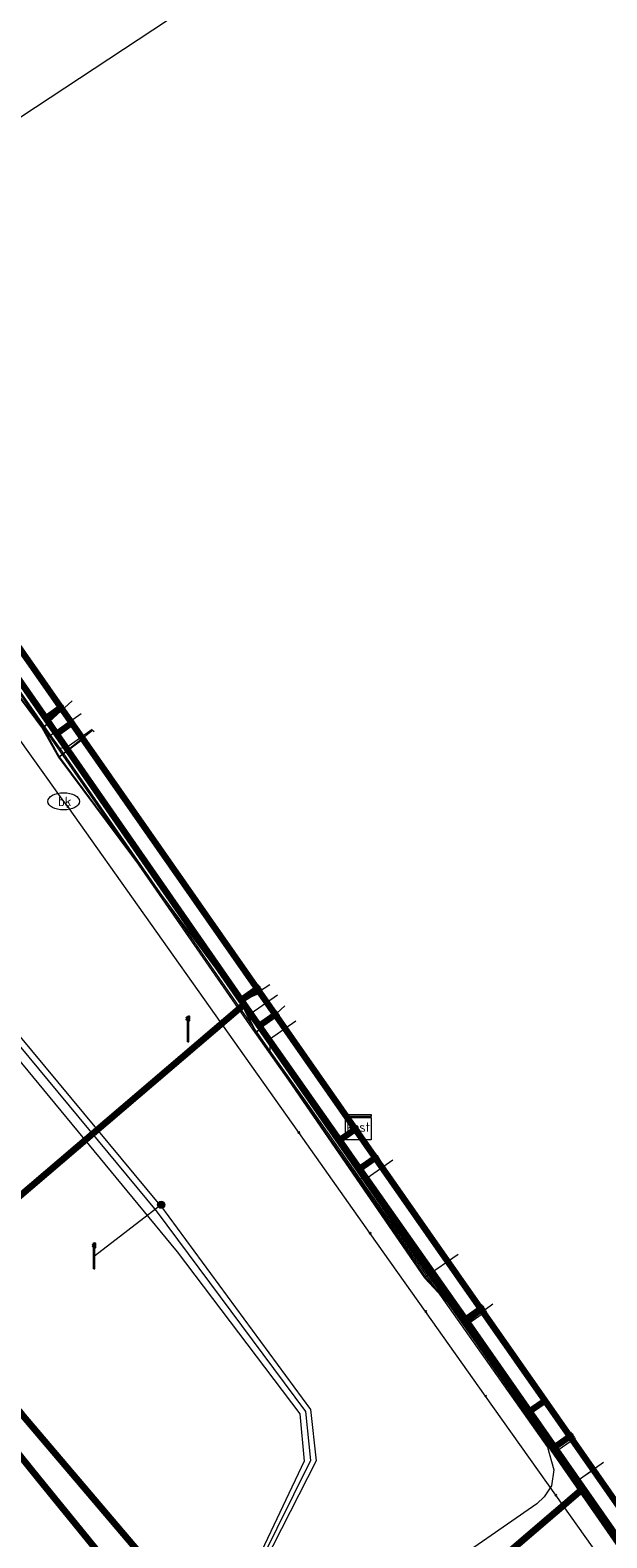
# Model space of a CAD drawing. Extents: x 152558 to 154479, y 462974 to 463683.
# Tile 390 of 638: x 154345 to 154363, y 463148 to 463195. Entities that reach past the tile are written whole.
import ezdxf
from ezdxf.enums import TextEntityAlignment as Align
from ezdxf.lldxf.tags import DXFTag

# ---------------------------------------------------------------- set-up
doc = ezdxf.new("R2010")
doc.units = 0
doc.header["$LTSCALE"] = 0.2
doc.layers.get('0').update_dxf_attribs({"linetype": 'CONTINUOUS'})
for name, color, linetype, lineweight in [('B-RO-KL-DATA_COAXIAAL_17_ZIGGO BV-G', 90, 'KL-DATA-N', 18), ('B-RO-KL-DATA_COAXIAAL_7_ZIGGO BV-G', 90, 'KL-DATA-N', 18), ('B-RO-KL-DATA_DUCT_ZIGGO BV-G', 90, 'CONTINUOUS', 100), ('B-RO-KL-DATA_HULPSTUK_KPN BV-S', 90, 'CONTINUOUS', 25), ('B-RO-KL-DATA_HULPSTUK_ZIGGO BV-S', 90, 'CONTINUOUS', 25), ('B-RO-KL-DATA_KABELBED_KPN BV-G', 90, 'CONTINUOUS', 100), ('B-RO-KL-DATA_KABELBED_ZIGGO BV-G', 90, 'CONTINUOUS', 100), ('B-RO-KL-DATA_REGGEFIBER OPERATOR BV-G', 90, 'KL-DATA-N', 18), ('B-RO-KL-ET_LS_230 V_GEMEENTE AMERSFOORT-G', 190, 'KL-LS-N', 18), ('B-RO-KL-ET_LS_400 V_STEDIN NETBEHEER BV-G', 190, 'KL-LS-N', 18), ('B-RO-KL-ET_LS_GEMEENTE AMERSFOORT-S', 190, 'CONTINUOUS', 25), ('B-RO-KL-ET_LS_HULPSTUK_GEMEENTE AMERSFOORT-S', 190, 'CONTINUOUS', 25), ('B-RO-KL-ET_MS_10 KV_STEDIN NETBEHEER BV-G', 130, 'KL-MS-N', 18), ('B-RO-KL-WATER_50_VITENS-G', 170, 'KL-WATER-N', 18), ('B-RO-KL-WATER_63_VITENS-G', 170, 'KL-WATER-N', 18), ('B-RO-KL-WATER_HULPSTUK_VITENS-S', 170, 'CONTINUOUS', 25), ('B-RO-KL-WATER_VITENS-S', 170, 'CONTINUOUS', 25)]:
    doc.layers.add(name, color=color, linetype=linetype, lineweight=lineweight)
doc.styles.add('NLCS-ISO', font='NLCS-ISO.ttf')
tags = doc.linetypes.add('KL-DATA-N', pattern='A,4,-1,[101,NLCS.SHX,S=0.5,R=0,X=0,Y=0],-1,4,-1,["D",Standard,S=1,R=0,X=-0.25,Y=-0.5],-1.5', length=12.5).pattern_tags.tags
tags[18] = DXFTag(74, 10)
tags = doc.linetypes.add('KL-LS-N', pattern='A,4,-1,[103,NLCS.SHX,S=0.75,R=0,X=0,Y=0],-1,4,-1,["L",Standard,S=1,R=0,X=0,Y=-0.5],-2', length=13).pattern_tags.tags
tags[18] = DXFTag(74, 10)
tags = doc.linetypes.add('KL-MS-N', pattern='A,4,-1,[103,NLCS.SHX,S=0.75,R=0,X=0,Y=0],-1,4,-1,["M",Standard,S=1,R=0,X=0,Y=-0.5],-2', length=13).pattern_tags.tags
tags[18] = DXFTag(74, 10)
doc.linetypes.add('KL-WATER-N', pattern='A,7,-0.5,[168,NLCS.SHX,S=0.75,R=0,X=0.75,Y=0],-2', length=9.5)

# ---------------------------------------------------------------- blocks, each defined once
blk = doc.blocks.new('SKL-WTB_HULP_KAST-SO')
at = {"color": 0, "linetype": 'ByBlock', "lineweight": 18}
for points in [[(-2, 2), (2, 2), (2, 1.68), (-2, 1.68)], [(-2, 1.52), (2, 1.52), (2, -2), (-2, -2)]]:
    blk.add_lwpolyline(points, close=True, dxfattribs=at)
at = {"color": 0, "linetype": 'ByBlock', "lineweight": 18, "style": 'NLCS-ISO'}
blk.add_text('kast', height=1.5, dxfattribs=at).set_placement((0, 0), align=Align.MIDDLE_CENTER)
at = {"color": 0, "linetype": 'ByBlock', "lineweight": 18, "style": 'NLCS-ISO', "flags": 1}
for tag, p in [('TYPE', (2.5, 0)), ('OMSCHRIJVING', (2.5, -3)), ('LABEL', (2.5, -1.5))]:
    blk.add_attdef(tag, p, '', height=1, dxfattribs=at)
blk = doc.blocks.new('SKL-WATER_BRANDKRAAN_BRANDPUT-SO')
at = {"color": 0, "linetype": 'ByBlock', "lineweight": 18}
blk.add_ellipse((0, 0), major_axis=(2.5, 0), ratio=0.54, dxfattribs=at)
at = {"color": 0, "linetype": 'ByBlock', "lineweight": 18, "style": 'NLCS-ISO'}
blk.add_text('bk', height=1.5, dxfattribs=at).set_placement((0.16, 0), align=Align.MIDDLE_CENTER)
blk = doc.blocks.new('SKL-WTB_HULP_OVERIG-SO')
at = {"color": 0, "linetype": 'ByBlock', "lineweight": 18}
for points in [[(-0.14, 0.14), (0.14, -0.14)], [(0.14, 0.14), (-0.14, -0.14)]]:
    blk.add_lwpolyline(points, dxfattribs=at)
at = {"color": 0, "linetype": 'ByBlock', "lineweight": 18, "style": 'NLCS-ISO', "flags": 1}
for tag, p in [('TYPE', (1.5, 0)), ('OMSCHRIJVING', (1.5, -3)), ('LABEL', (1.5, -1.5))]:
    blk.add_attdef(tag, p, '', height=1, dxfattribs=at)
blk = doc.blocks.new('SKL-WTB_HULP_MOF-SO')
at = {"linetype": 'ByBlock', "lineweight": 18}
h = blk.add_hatch(color=0, dxfattribs=at)
h.dxf.hatch_style = 1
h.paths.add_polyline_path([(-0.5625, 0, 1), (0.5625, 0, 1)])
at = {"color": 0, "linetype": 'ByBlock', "lineweight": 18}
blk.add_circle((0, 0), 0.5625, dxfattribs=at)
at = {"color": 0, "linetype": 'ByBlock', "lineweight": 18, "style": 'NLCS-ISO', "flags": 1}
for tag, p in [('TYPE', (1.5, 0)), ('OMSCHRIJVING', (1.5, -3)), ('LABEL', (1.5, -1.5))]:
    blk.add_attdef(tag, p, '', height=1, dxfattribs=at)
blk = doc.blocks.new('SKL-ET_LS_MAST-SO')
for p, q in [((-0.05, 2.07), (0.05, 2.07)), ((-0.05, -2), (0.05, -2))]:
    blk.add_line(p, q)
for points in [[(-0.18, 1.76), (-0.22, 1.76), (-0.22, 1.84), (-0.18, 1.84), (-0.18, 1.79)], [(-0.18, 1.49), (-0.22, 1.49), (-0.22, 1.57), (-0.18, 1.57), (-0.18, 1.52)], [(-0.18, 1.79), (-0.05, 1.79)], [(-0.18, 1.76), (-0.05, 1.76)], [(-0.18, 1.52), (-0.05, 1.52)], [(-0.18, 1.49), (-0.05, 1.49)], [(-0.05, -2), (-0.05, 2.07)], [(0.05, -2), (0.05, 2.07)], [(0.18, 1.92), (0.05, 1.92)], [(0.18, 1.89), (0.05, 1.89)], [(0.18, 1.66), (0.05, 1.66)], [(0.18, 1.63), (0.05, 1.63)], [(0.18, 1.39), (0.05, 1.39)], [(0.18, 1.36), (0.05, 1.36)], [(0.18, 1.89), (0.22, 1.89), (0.22, 1.97), (0.18, 1.97), (0.18, 1.92)], [(0.18, 1.63), (0.22, 1.63), (0.22, 1.71), (0.18, 1.71), (0.18, 1.66)], [(0.18, 1.36), (0.22, 1.36), (0.22, 1.44), (0.18, 1.44), (0.18, 1.39)]]:
    blk.add_lwpolyline(points)

msp = doc.modelspace()

# ---------------------------------------------------------------- linework, layer by layer
at = {"layer": 'B-RO-KL-DATA_COAXIAAL_17_ZIGGO BV-G', "flags": 128}
msp.add_lwpolyline([(154366.064, 463216.872), (154360.148, 463219.648), (154355.514, 463221.994), (154354.429, 463222.154), (154353.945, 463222.045), (154353.584, 463221.759), (154353.251, 463220.904), (154351.124, 463215.925), (154348.87, 463210.886), (154346.788, 463205.688), (154344.695, 463200.726), (154344.528, 463200.346), (154342.248, 463195.121), (154339.793, 463188.889), (154338.326, 463185.167), (154338.527, 463185.757), (154338.241, 463184.918), (154338.498, 463184.116), (154345.673, 463173.823), (154346.009, 463173.326), (154348.905, 463169.128), (154351.82, 463164.944), (154352.395, 463164.127), (154354.927, 463160.528), (154355.519, 463160.943)], dxfattribs=at)
at = {"layer": 'B-RO-KL-DATA_COAXIAAL_7_ZIGGO BV-G', "flags": 128}
for points in [[(154366.064, 463216.872), (154360.148, 463219.648), (154355.514, 463221.994), (154354.429, 463222.154), (154353.945, 463222.045), (154353.584, 463221.759), (154353.251, 463220.904), (154351.124, 463215.925), (154348.87, 463210.886), (154346.788, 463205.688), (154344.695, 463200.726), (154344.528, 463200.346), (154342.248, 463195.121), (154339.793, 463188.889), (154338.326, 463185.167), (154338.527, 463185.757), (154338.241, 463184.918), (154338.498, 463184.116), (154345.673, 463173.823), (154346.009, 463173.326), (154348.905, 463169.128), (154351.82, 463164.944), (154352.395, 463164.127), (154354.927, 463160.528), (154355.519, 463160.943)], [(154350.096, 463210.375), (154348.87, 463210.886), (154346.788, 463205.688), (154344.695, 463200.726), (154344.528, 463200.346), (154342.248, 463195.121), (154339.793, 463188.889), (154338.326, 463185.167), (154338.527, 463185.757), (154338.241, 463184.918), (154338.498, 463184.116), (154345.673, 463173.823), (154346.009, 463173.326), (154348.905, 463169.128), (154351.82, 463164.944), (154352.395, 463164.127), (154354.927, 463160.528), (154355.519, 463160.943)], [(154347.941, 463205.207), (154346.788, 463205.688), (154344.695, 463200.726), (154344.528, 463200.346), (154342.248, 463195.121), (154339.793, 463188.889), (154338.326, 463185.167), (154338.527, 463185.757), (154338.241, 463184.918), (154338.498, 463184.116), (154345.673, 463173.823), (154346.009, 463173.326), (154348.905, 463169.128), (154351.82, 463164.944), (154352.395, 463164.127), (154354.927, 463160.528), (154355.519, 463160.943)], [(154345.708, 463199.854), (154344.528, 463200.346), (154342.248, 463195.121), (154339.793, 463188.889), (154338.326, 463185.167), (154338.527, 463185.757), (154338.241, 463184.918), (154338.498, 463184.116), (154345.673, 463173.823), (154346.009, 463173.326), (154348.905, 463169.128), (154351.82, 463164.944), (154352.395, 463164.127), (154354.927, 463160.528), (154355.519, 463160.943)], [(154343.516, 463194.593), (154342.248, 463195.121), (154339.793, 463188.889), (154338.326, 463185.167), (154338.527, 463185.757), (154338.241, 463184.918), (154338.498, 463184.116), (154345.673, 463173.823), (154346.009, 463173.326), (154348.905, 463169.128), (154351.82, 463164.944), (154352.395, 463164.127), (154354.927, 463160.528), (154355.519, 463160.943)], [(154340.199, 463188.72), (154339.793, 463188.889), (154338.326, 463185.167), (154338.527, 463185.757), (154338.241, 463184.918), (154338.498, 463184.116), (154345.673, 463173.823), (154346.009, 463173.326), (154348.905, 463169.128), (154351.82, 463164.944), (154352.395, 463164.127), (154354.927, 463160.528), (154355.519, 463160.943)], [(154346.23, 463174.214), (154345.673, 463173.823), (154346.009, 463173.326), (154348.905, 463169.128), (154351.82, 463164.944), (154352.395, 463164.127), (154354.927, 463160.528), (154355.519, 463160.943)], [(154346.574, 463173.722), (154346.009, 463173.326), (154348.905, 463169.128), (154351.82, 463164.944), (154352.395, 463164.127), (154354.927, 463160.528), (154355.519, 463160.943)], [(154352.423, 463165.366), (154351.82, 463164.944), (154352.395, 463164.127), (154354.927, 463160.528), (154355.519, 463160.943)], [(154352.996, 463164.547), (154352.395, 463164.127), (154354.927, 463160.528), (154355.519, 463160.943)], [(154386.197, 463117.113), (154385.846, 463116.867), (154383.149, 463120.595), (154380.523, 463124.25), (154379.238, 463126.038), (154376.986, 463129.172), (154374.267, 463133.057), (154373.614, 463133.99), (154371.139, 463137.461), (154370.094, 463138.926), (154367.075, 463143.159), (154364.243, 463147.205), (154361.702, 463150.868), (154358.891, 463154.882), (154358.868, 463154.914), (154355.553, 463159.626), (154354.927, 463160.528), (154355.519, 463160.943)], [(154387.228, 463115.64), (154386.9, 463115.41), (154385.846, 463116.867), (154383.149, 463120.595), (154380.523, 463124.25), (154379.238, 463126.038), (154376.986, 463129.172), (154374.267, 463133.057), (154373.614, 463133.99), (154371.139, 463137.461), (154370.094, 463138.926), (154367.075, 463143.159), (154364.243, 463147.205), (154361.702, 463150.868), (154358.891, 463154.882), (154358.868, 463154.914), (154355.553, 463159.626), (154354.927, 463160.528), (154355.519, 463160.943)], [(154380.978, 463124.569), (154380.523, 463124.25), (154379.238, 463126.038), (154376.986, 463129.172), (154374.267, 463133.057), (154373.614, 463133.99), (154371.139, 463137.461), (154370.094, 463138.926), (154367.075, 463143.159), (154364.243, 463147.205), (154361.702, 463150.868), (154358.891, 463154.882), (154358.868, 463154.914), (154355.553, 463159.626), (154354.927, 463160.528), (154355.519, 463160.943)], [(154370.655, 463139.318), (154370.094, 463138.926), (154367.075, 463143.159), (154364.243, 463147.205), (154361.702, 463150.868), (154358.891, 463154.882), (154358.868, 463154.914), (154355.553, 463159.626), (154354.927, 463160.528), (154355.519, 463160.943)], [(154362.285, 463151.276), (154361.702, 463150.868), (154358.891, 463154.882), (154358.868, 463154.914), (154355.553, 463159.626), (154354.927, 463160.528), (154355.519, 463160.943)], [(154371.687, 463137.844), (154371.139, 463137.461), (154370.094, 463138.926), (154367.075, 463143.159), (154364.243, 463147.205), (154361.702, 463150.868), (154358.891, 463154.882), (154358.868, 463154.914), (154355.553, 463159.626), (154354.927, 463160.528), (154355.519, 463160.943)], [(154367.403, 463143.388), (154367.075, 463143.159), (154364.243, 463147.205), (154361.702, 463150.868), (154358.891, 463154.882), (154358.868, 463154.914), (154355.553, 463159.626), (154354.927, 463160.528), (154355.519, 463160.943)], [(154356.149, 463160.043), (154355.553, 463159.626), (154354.927, 463160.528), (154355.519, 463160.943)], [(154359.475, 463155.291), (154358.891, 463154.882), (154358.868, 463154.914), (154355.553, 463159.626), (154354.927, 463160.528), (154355.519, 463160.943)], [(154374.513, 463133.229), (154374.267, 463133.057), (154373.614, 463133.99), (154371.139, 463137.461), (154370.094, 463138.926), (154367.075, 463143.159), (154364.243, 463147.205), (154361.702, 463150.868), (154358.891, 463154.882), (154358.868, 463154.914), (154355.553, 463159.626), (154354.927, 463160.528), (154355.519, 463160.943)], [(154379.716, 463126.372), (154379.238, 463126.038), (154376.986, 463129.172), (154374.267, 463133.057), (154373.614, 463133.99), (154371.139, 463137.461), (154370.094, 463138.926), (154367.075, 463143.159), (154364.243, 463147.205), (154361.702, 463150.868), (154358.891, 463154.882), (154358.868, 463154.914), (154355.553, 463159.626), (154354.927, 463160.528), (154355.519, 463160.943)]]:
    msp.add_lwpolyline(points, dxfattribs=at)
at = {"layer": 'B-RO-KL-DATA_DUCT_ZIGGO BV-G', "flags": 128}
msp.add_lwpolyline([(154366.064, 463216.872), (154360.148, 463219.648), (154355.514, 463221.994), (154354.429, 463222.154), (154353.945, 463222.045), (154353.584, 463221.759), (154351.124, 463215.925), (154348.87, 463210.886), (154346.788, 463205.688), (154344.528, 463200.346), (154342.248, 463195.121), (154339.793, 463188.889), (154338.241, 463184.918), (154338.498, 463184.116), (154345.673, 463173.823), (154346.009, 463173.326), (154351.82, 463164.944), (154352.395, 463164.127), (154354.927, 463160.528), (154355.519, 463160.943)], dxfattribs=at)
at = {"layer": 'B-RO-KL-DATA_KABELBED_KPN BV-G', "flags": 128}
for points in [[(154351.925, 463164.811), (154338.033, 463184.807), (154340.93, 463191.786)], [(154357.72, 463157.595), (154339.989, 463182.974)], [(154381.219, 463109.947), (154380.009, 463110.309), (154379.384, 463112.412), (154378.592, 463113.28), (154372.101, 463120.382), (154371.107, 463121.469), (154362.956, 463130.695), (154353.597, 463141.7), (154351.283, 463144.422), (154344.923, 463151.9), (154341.391, 463155.828), (154329.249, 463169.331), (154327.929, 463170.798), (154327.427, 463171.337)], [(154334.748, 463150.163), (154340.886, 463155.398), (154341.391, 463155.828), (154351.903, 463164.795)], [(154360.88, 463151.922), (154360.853, 463151.96), (154351.925, 463164.811)], [(154361.402, 463152.326), (154357.72, 463157.595)], [(154342.391, 463153.648), (154345.449, 463149.87), (154348.759, 463145.79)], [(154360.838, 463151.95), (154360.853, 463151.96), (154361.363, 463152.3)], [(154366.605, 463144.878), (154361.402, 463152.326)], [(154362.549, 463149.52), (154362.549, 463149.52), (154360.88, 463151.922)], [(154361.714, 463148.803), (154362.549, 463149.52)], [(154376.553, 463129.35), (154362.549, 463149.52), (154362.549, 463149.52)], [(154361.714, 463148.803), (154358.436, 463145.992), (154357.008, 463144.729), (154357.008, 463144.729)]]:
    msp.add_lwpolyline(points, dxfattribs=at)
at = {"layer": 'B-RO-KL-DATA_KABELBED_ZIGGO BV-G', "flags": 128}
for points in [[(154339.793, 463188.889), (154338.241, 463184.918), (154338.498, 463184.116), (154345.673, 463173.823)], [(154345.673, 463173.823), (154346.23, 463174.214)], [(154345.673, 463173.823), (154346.009, 463173.326)], [(154346.009, 463173.326), (154346.574, 463173.722)], [(154346.009, 463173.326), (154351.82, 463164.944)], [(154351.82, 463164.944), (154352.423, 463165.366)], [(154351.82, 463164.944), (154352.395, 463164.127)], [(154352.395, 463164.127), (154352.996, 463164.547)], [(154352.395, 463164.127), (154354.927, 463160.528)], [(154354.927, 463160.528), (154355.519, 463160.943)], [(154354.927, 463160.528), (154355.553, 463159.626)], [(154355.553, 463159.626), (154356.149, 463160.043)], [(154355.553, 463159.626), (154358.891, 463154.882)], [(154358.891, 463154.882), (154359.475, 463155.291)], [(154358.891, 463154.882), (154361.702, 463150.868)], [(154361.702, 463150.868), (154362.285, 463151.276)], [(154367.075, 463143.159), (154361.702, 463150.868)]]:
    msp.add_lwpolyline(points, dxfattribs=at)
at = {"layer": 'B-RO-KL-DATA_REGGEFIBER OPERATOR BV-G', "flags": 128}
for points in [[(154339.829, 463189.362), (154338.681, 463186.206), (154338.408, 463185.611), (154338.197, 463185.07), (154338.222, 463184.826), (154338.514, 463183.952), (154339.062, 463182.783), (154339.773, 463181.526), (154341.522, 463179.107), (154343.294, 463176.543), (154345.567, 463173.5)], [(154339.8, 463189.4), (154338.7, 463186.2), (154338.4, 463185.6), (154338.2, 463185.1), (154338.2, 463184.8), (154338.5, 463184), (154339.1, 463182.8), (154339.8, 463181.5), (154341.5, 463179.1), (154343.3, 463176.5), (154345.6, 463173.5)], [(154345.567, 463173.5), (154346.507, 463174.36)], [(154345.6, 463173.5), (154346.2, 463174.2)], [(154345.567, 463173.5), (154346.08, 463172.593)], [(154345.6, 463173.5), (154346.1, 463172.6)], [(154346.08, 463172.593), (154347.152, 463173.436)], [(154346.1, 463172.6), (154346.9, 463173.2)], [(154347.152, 463173.436), (154347.2, 463173.4)], [(154346.08, 463172.593), (154351.837, 463164.854)], [(154346.1, 463172.6), (154351.8, 463164.9)], [(154351.8, 463164.9), (154352.5, 463165.2)], [(154351.837, 463164.854), (154352.736, 463165.436)], [(154351.8, 463164.9), (154352.3, 463163.9)], [(154351.837, 463164.854), (154352.298, 463163.937)], [(154352.298, 463163.937), (154353.207, 463164.761)], [(154352.3, 463163.9), (154352.9, 463164.6)], [(154352.298, 463163.937), (154357.629, 463156.224)], [(154352.3, 463163.9), (154357.6, 463156.2), (154358.9, 463154.8)], [(154357.629, 463156.224), (154358.663, 463156.946)], [(154357.629, 463156.224), (154358.947, 463154.775)], [(154358.9, 463154.8), (154359.5, 463155.2)], [(154358.947, 463154.775), (154359.757, 463155.378)], [(154358.9, 463154.8), (154362.4, 463149.8)], [(154358.947, 463154.775), (154362.407, 463149.801)], [(154362.407, 463149.801), (154363.239, 463150.39)], [(154362.4, 463149.8), (154363, 463150.2)], [(154362.4, 463149.8), (154365, 463145.9)], [(154362.407, 463149.801), (154365.049, 463145.906)]]:
    msp.add_lwpolyline(points, dxfattribs=at)
at = {"layer": 'B-RO-KL-ET_LS_230 V_GEMEENTE AMERSFOORT-G', "flags": 128}
for points in [[(154290.847, 463226.939), (154290.127, 463226.464), (154290.127, 463225.899), (154299.134, 463215.176), (154308.06, 463204.387), (154316.967, 463193.709), (154322.591, 463189.426), (154325.634, 463186.089), (154329.597, 463181.35), (154342.827, 463165.478), (154349.812, 463157.012), (154353.675, 463151.913), (154353.815, 463150.422), (154352.374, 463147.394), (154344.047, 463140.109), (154342.606, 463139.098), (154342.426, 463138.693), (154343.227, 463137.932), (154345.669, 463136.691), (154352.294, 463128.5), (154361.08, 463117.862), (154368.926, 463108.285), (154372.629, 463103.246), (154373.009, 463102.501), (154372.869, 463101.705), (154372.329, 463099.543), (154371.508, 463096.391), (154370.768, 463093.339), (154370.167, 463090.932), (154366.905, 463078.092), (154362.561, 463062.651), (154360.019, 463049.621), (154353.675, 463030.787), (154349.412, 463017.512), (154347.55, 463016.601), (154347.55, 463016.141), (154348.271, 463013.714), (154349.331, 463011.482), (154349.211, 463010.346), (154348.971, 463008.95), (154342.807, 463007.504), (154339.184, 463006.593), (154332.479, 463003.951), (154331.538, 463005.728), (154320.63, 463001.269), (154320.63, 463001.274)], [(154290.907, 463226.894), (154290.207, 463226.389), (154290.207, 463226.059), (154297.953, 463216.922), (154302.556, 463211.503), (154313.504, 463198.303), (154317.087, 463193.955), (154322.892, 463189.676), (154329.637, 463181.935), (154343.307, 463165.353), (154349.151, 463158.303), (154353.855, 463151.988), (154354.015, 463150.442), (154352.414, 463147.224), (154351.833, 463146.719), (154344.768, 463140.499), (154344.168, 463139.994), (154342.706, 463138.983), (154342.586, 463138.703), (154343.307, 463138.057), (154345.769, 463136.857), (154348.151, 463133.864)], [(154326.394, 463185.958), (154334.2, 463176.672), (154342.807, 463166.254), (154349.271, 463158.483)], [(154349.311, 463158.498), (154347.21, 463156.882)], [(154349.291, 463158.478), (154354.015, 463152.048), (154354.195, 463150.437), (154352.554, 463147.224), (154352.254, 463146.864), (154352.314, 463146.864)]]:
    msp.add_lwpolyline(points, dxfattribs=at)
at = {"layer": 'B-RO-KL-ET_LS_400 V_STEDIN NETBEHEER BV-G', "flags": 128}
for points in [[(154365.904, 463217.191), (154355.405, 463222.275), (154354.521, 463222.645), (154354.009, 463222.433), (154353.459, 463222.007), (154353.111, 463221.329), (154351.862, 463218.514), (154346.701, 463206.009), (154343.1, 463197.394), (154338.328, 463185.945), (154338.134, 463185.033), (154338.372, 463183.833), (154345.665, 463173.426), (154352.181, 463164.029), (154361.481, 463150.862), (154361.674, 463150.148), (154361.606, 463149.642), (154361.376, 463149.296), (154361.138, 463149.078), (154357.721, 463146.71), (154357.118, 463145.99), (154357.019, 463145.374), (154356.564, 463144.855), (154355.677, 463144.185)], [(154355.67, 463222.091), (154355.531, 463222.158), (154354.521, 463222.591), (154354.035, 463222.39), (154353.498, 463221.974), (154353.156, 463221.308), (154351.908, 463218.495), (154349.322, 463212.218), (154348.632, 463210.55), (154347.522, 463207.865), (154346.462, 463205.307), (154345.411, 463202.795), (154345.306, 463202.544), (154344.242, 463199.999), (154343.022, 463197.08), (154342.917, 463196.828), (154341.892, 463194.373), (154340.287, 463190.519), (154339.357, 463188.285), (154338.907, 463187.204), (154338.376, 463185.93), (154338.185, 463185.032), (154338.419, 463183.853), (154344.795, 463174.754), (154345.829, 463173.278), (154346.114, 463172.867), (154347.313, 463171.137), (154350.953, 463165.887), (154352.097, 463164.239), (154352.73, 463163.338), (154353.84, 463161.768), (154355.58, 463159.304), (154357.194, 463157.019), (154358.861, 463154.659), (154359.745, 463153.407), (154361.675, 463150.672), (154362.599, 463149.338), (154366.234, 463144.086), (154367.244, 463142.626), (154369.428, 463139.473), (154370.222, 463138.35), (154371.262, 463136.88), (154372.291, 463135.411), (154374.344, 463132.47), (154375.621, 463130.641), (154378.951, 463125.871), (154379.564, 463124.992), (154380.595, 463123.517), (154381.953, 463121.571), (154382.338, 463121.02), (154382.641, 463120.793)], [(154346.795, 463173.953), (154345.829, 463173.278)], [(154347.139, 463173.46), (154346.335, 463172.899), (154346.114, 463172.867)], [(154352.978, 463165.098), (154352.147, 463164.517), (154352.097, 463164.239)], [(154353.551, 463164.277), (154352.721, 463163.698), (154352.73, 463163.338)], [(154356.608, 463159.9), (154355.802, 463159.337), (154355.58, 463159.304)], [(154359.56, 463155.147), (154358.861, 463154.659)], [(154362.355, 463151.147), (154361.675, 463150.672)]]:
    msp.add_lwpolyline(points, dxfattribs=at)
at = {"layer": 'B-RO-KL-ET_MS_10 KV_STEDIN NETBEHEER BV-G', "flags": 128}
msp.add_lwpolyline([(154356.897, 463200.669), (154336.1, 463186.959), (154323.127, 463178.527), (154322.959, 463178.429), (154322.598, 463178.284), (154322.216, 463178.211), (154321.964, 463178.198), (154321.46, 463178.233), (154320.966, 463178.346), (154315.562, 463174.035), (154310.815, 463179.463), (154294.033, 463199.289), (154286.069, 463207.952), (154285.502, 463208.461), (154284.848, 463208.854), (154284.132, 463209.115), (154283.38, 463209.236), (154282.618, 463209.212), (154281.874, 463209.044), (154281.596, 463208.922)], dxfattribs=at)
at = {"layer": 'B-RO-KL-WATER_50_VITENS-G', "flags": 128}
msp.add_lwpolyline([(154376.237, 463128.899), (154374.514, 463131.329), (154372.461, 463134.225), (154370.559, 463136.908), (154368.462, 463139.867), (154365.842, 463143.563), (154363.816, 463146.421), (154361.737, 463149.354), (154359.526, 463152.473), (154357.637, 463155.137), (154355.893, 463157.597), (154353.645, 463160.768), (154346.365, 463171.039)], dxfattribs=at)
at = {"layer": 'B-RO-KL-WATER_63_VITENS-G', "flags": 128}
for points in [[(154346.24, 463171.199), (154336.972, 463184.181), (154336.939, 463184.263), (154339.518, 463190.33), (154342.498, 463197.339), (154344.451, 463201.934), (154346.917, 463207.736), (154348.303, 463210.997), (154353.794, 463223.913)], [(154346.365, 463171.039), (154346.24, 463171.199)]]:
    msp.add_lwpolyline(points, dxfattribs=at)

# ---------------------------------------------------------------- block references
at = {"layer": 'B-RO-KL-DATA_HULPSTUK_KPN BV-S', "xscale": 0.2, "yscale": 0.2, "zscale": 0.2}
for p in [(154351.903, 463164.795), (154351.925, 463164.811), (154351.925, 463164.811), (154357.72, 463157.595), (154357.72, 463157.595), (154361.363, 463152.3), (154361.402, 463152.326), (154361.402, 463152.326), (154360.838, 463151.95), (154360.88, 463151.922), (154360.88, 463151.922), (154362.549, 463149.52), (154362.549, 463149.52), (154362.549, 463149.52), (154361.714, 463148.803), (154361.714, 463148.803)]:
    msp.add_blockref('SKL-WTB_HULP_OVERIG-SO', p, dxfattribs=at)
at = {"layer": 'B-RO-KL-DATA_HULPSTUK_ZIGGO BV-S', "xscale": 0.2, "yscale": 0.2, "zscale": 0.2}
msp.add_blockref('SKL-WTB_HULP_KAST-SO', (154355.519, 463160.943), dxfattribs=at)
at = {"layer": 'B-RO-KL-ET_LS_GEMEENTE AMERSFOORT-S', "xscale": 0.2, "yscale": 0.2, "zscale": 0.2}
for p in [(154350.156, 463164.026), (154347.2, 463156.883)]:
    msp.add_blockref('SKL-ET_LS_MAST-SO', p, dxfattribs=at)
at = {"layer": 'B-RO-KL-ET_LS_HULPSTUK_GEMEENTE AMERSFOORT-S', "xscale": 0.2, "yscale": 0.2, "zscale": 0.2}
msp.add_blockref('SKL-WTB_HULP_MOF-SO', (154349.311, 463158.498), dxfattribs=at)
at = {"layer": 'B-RO-KL-WATER_HULPSTUK_VITENS-S', "xscale": 0.2, "yscale": 0.2, "zscale": 0.2}
for p in [(154346.365, 463171.039), (154353.645, 463160.768), (154355.893, 463157.597), (154357.637, 463155.137), (154359.526, 463152.473), (154361.737, 463149.354)]:
    msp.add_blockref('SKL-WTB_HULP_OVERIG-SO', p, dxfattribs=at)
at = {"layer": 'B-RO-KL-WATER_VITENS-S', "xscale": 0.2, "yscale": 0.2, "zscale": 0.2}
msp.add_blockref('SKL-WATER_BRANDKRAAN_BRANDPUT-SO', (154346.24, 463171.199), dxfattribs=at)

doc.saveas('drawing.dxf')
